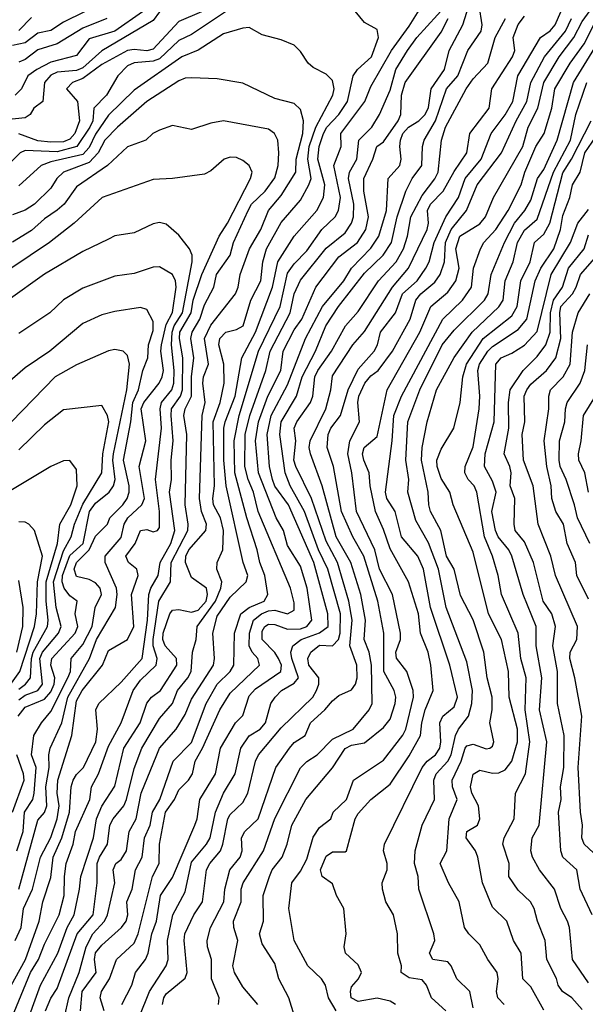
# Model space of a CAD drawing. Header units: metres. Extents: x -51132 to -49532, y -231222 to -229437.
# Tile 416 of 656: x -50508 to -50464, y -230376 to -230299. Entities that reach past the tile are written whole.
import ezdxf

# ---------------------------------------------------------------- set-up
doc = ezdxf.new("R2010")
doc.units = ezdxf.units.M
for name, color, linetype in [('CONTOUR_HALF', 8, 'Continuous'), ('CONTOUR_INDEX', 1, 'Continuous'), ('CONTOUR_INTER', 3, 'Continuous')]:
    doc.layers.add(name, color=color, linetype=linetype)

msp = doc.modelspace()

# ---------------------------------------------------------------- linework, layer by layer
at = {"layer": 'CONTOUR_HALF'}
for points, elevation in [([(-50498.686, -230376.759), (-50497.872, -230374.759), (-50496.573, -230372.759), (-50496.402, -230372.259), (-50496.467, -230370.759), (-50496.039, -230368.759), (-50495.08, -230366.957), (-50494.58, -230364.647), (-50493.408, -230363.259), (-50493.142, -230362.759), (-50492.72, -230360.759), (-50492.087, -230359.259), (-50491.183, -230357.759), (-50490.743, -230355.759), (-50490.08, -230354.799), (-50489.233, -230354.259), (-50488.813, -230353.759), (-50488.385, -230352.259), (-50488.067, -230351.759), (-50487.557, -230351.259), (-50486.58, -230350.674), (-50486.24, -230350.259), (-50486.765, -230348.759), (-50486.843, -230348.259), (-50486.667, -230347.759), (-50486.02, -230347.259), (-50484.58, -230346.751), (-50483.906, -230346.259), (-50483.932, -230345.259), (-50485.04, -230341.259), (-50487.013, -230336.759), (-50488.08, -230335.292), (-50488.251, -230334.759), (-50488.488, -230333.759), (-50488.671, -230331.259), (-50488.366, -230329.759), (-50487.08, -230327.383), (-50485.677, -230323.759), (-50484.348, -230321.259), (-50482.685, -230319.259), (-50482.081, -230318.259), (-50480.58, -230316.699), (-50479.969, -230315.759), (-50479.363, -230313.759), (-50479.22, -230311.259), (-50478.305, -230310.259), (-50478.206, -230309.759), (-50478.328, -230308.759), (-50478.269, -230308.259), (-50478.072, -230307.759), (-50477.63, -230307.259), (-50476.832, -230306.759), (-50476.332, -230306.259), (-50476.08, -230305.728), (-50475.871, -230304.259), (-50474.837, -230302.759), (-50474.469, -230301.259), (-50473.387, -230299.259), (-50472.773, -230297.259)], 31.5), ([(-50478.657, -230375.759), (-50479.08, -230375.494), (-50480.08, -230375.264), (-50481.58, -230375.533), (-50482.106, -230375.259), (-50482.181, -230374.759), (-50482.08, -230374.399), (-50481.547, -230373.759), (-50481.317, -230373.259), (-50481.58, -230372.663), (-50482.554, -230371.759), (-50482.673, -230371.259), (-50482.511, -230370.259), (-50482.703, -230368.259), (-50483.252, -230367.259), (-50483.58, -230366.343), (-50484.378, -230365.759), (-50484.515, -230365.259), (-50484.08, -230364.182), (-50483.58, -230363.846), (-50482.58, -230363.855), (-50482.486, -230363.759), (-50481.806, -230361.259), (-50481.58, -230360.862), (-50480.58, -230359.755), (-50479.08, -230358.569), (-50477.58, -230356.351), (-50476.702, -230354.759), (-50476.61, -230353.759), (-50476.344, -230352.759), (-50475.701, -230351.259), (-50475.9, -230349.259), (-50476.112, -230348.259), (-50476.7, -230346.759), (-50476.865, -230345.259), (-50477.65, -230342.759), (-50479.08, -230340.192), (-50479.58, -230338.664), (-50480.215, -230337.259), (-50480.633, -230335.259), (-50480.715, -230334.259), (-50481.136, -230333.259), (-50481.222, -230332.759), (-50481.107, -230332.259), (-50480.08, -230331.424), (-50479.318, -230327.759), (-50476.756, -230323.259), (-50475.904, -230321.259), (-50474.58, -230320.13), (-50473.932, -230319.259), (-50473.684, -230318.259), (-50473.937, -230316.759), (-50473.624, -230315.759), (-50472.08, -230314.811), (-50471.621, -230314.259), (-50471, -230312.759), (-50468.701, -230308.759), (-50468.282, -230307.259), (-50467.526, -230305.759), (-50467.07, -230303.759), (-50465.869, -230301.759), (-50464.721, -230300.259), (-50464.08, -230298.994), (-50462.832, -230297.259)], 34.5), ([(-50491.924, -230298.259), (-50494.58, -230300.017), (-50495.58, -230300.496), (-50497.08, -230301.913), (-50497.58, -230302.113), (-50499.08, -230302.223), (-50499.58, -230302.475), (-50500.336, -230303.259), (-50501.239, -230304.759), (-50502.229, -230305.759), (-50502.307, -230306.759), (-50502.522, -230307.259), (-50503.538, -230308.759), (-50505.08, -230309.189), (-50507.58, -230309.087), (-50507.963, -230309.259), (-50509.979, -230311.259)], 29.5), ([(-50497.076, -230298.259), (-50497.58, -230298.934), (-50501.58, -230301.285), (-50503.08, -230302.609), (-50503.58, -230302.819), (-50505.08, -230302.951), (-50505.58, -230303.2), (-50506.061, -230303.759), (-50506.206, -230305.259), (-50506.892, -230305.759), (-50507.182, -230306.259), (-50507.58, -230306.53), (-50509.08, -230306.682)], 30.5), ([(-50504.498, -230376.759), (-50504.167, -230375.259), (-50503.375, -230373.259), (-50502.815, -230371.259), (-50502.285, -230370.259), (-50501.377, -230369.259), (-50501.137, -230368.759), (-50500.57, -230366.259), (-50500.703, -230365.259), (-50500.51, -230364.759), (-50500.08, -230364.433), (-50499.657, -230363.759), (-50499.456, -230362.259), (-50498.919, -230361.259), (-50498.509, -230359.259), (-50497.294, -230356.259), (-50497.08, -230355.759), (-50495.797, -230354.259), (-50495.08, -230353.117), (-50494.58, -230351.925), (-50492.88, -230349.259), (-50492.788, -230348.759), (-50492.91, -230346.759), (-50492.58, -230345.436), (-50491.58, -230343.956), (-50490.313, -230342.759), (-50490.199, -230342.259), (-50490.542, -230341.259), (-50491.869, -230335.259), (-50492.076, -230333.259), (-50492.055, -230330.759), (-50491.949, -230330.259), (-50491.177, -230328.259), (-50490.659, -230325.259), (-50489.592, -230323.259), (-50488.258, -230319.759), (-50487.839, -230317.759), (-50486.559, -230315.759), (-50484.804, -230313.759), (-50484.28, -230312.759), (-50484.17, -230311.759), (-50484.72, -230309.759), (-50484.605, -230308.759), (-50484.272, -230307.759), (-50484.006, -230307.259), (-50483.09, -230306.259), (-50482.411, -230305.259), (-50481.954, -230303.259), (-50481.612, -230302.759), (-50480.542, -230301.759), (-50479.972, -230300.259), (-50480.08, -230299.637), (-50481.08, -230299.076), (-50482.158, -230297.759)], 29.5), ([(-50501.41, -230376.259), (-50501.721, -230375.259), (-50501.631, -230374.759), (-50501.002, -230373.759), (-50500.446, -230372.259), (-50499.08, -230370.983), (-50498.75, -230370.259), (-50497.641, -230365.759), (-50497.114, -230364.759), (-50497.087, -230363.259), (-50496.622, -230360.759), (-50495.91, -230359.759), (-50495.58, -230358.994), (-50494.835, -230358.259), (-50494.507, -230357.759), (-50494.303, -230356.759), (-50493.731, -230355.759), (-50492.372, -230352.759), (-50491.58, -230351.442), (-50489.276, -230349.259), (-50489.399, -230348.759), (-50489.858, -230348.259), (-50490.083, -230347.759), (-50490.06, -230346.759), (-50489.739, -230345.759), (-50489.126, -230345.259), (-50488.58, -230345.032), (-50488.08, -230344.982), (-50487.08, -230345.269), (-50486.58, -230344.971), (-50486.58, -230344.399), (-50486.844, -230343.259), (-50489.395, -230337.259), (-50489.739, -230335.759), (-50490.173, -230334.759), (-50490.423, -230333.759), (-50490.389, -230331.259), (-50490.022, -230329.759), (-50488.776, -230326.259), (-50488.455, -230324.759), (-50486.89, -230321.759), (-50486.564, -230320.259), (-50486.08, -230319.212), (-50484.08, -230316.704), (-50482.58, -230315.499), (-50482.086, -230314.759), (-50481.932, -230314.259), (-50481.902, -230313.259), (-50482.337, -230311.259), (-50482.24, -230310.759), (-50481.666, -230309.759), (-50481.526, -230308.259), (-50480.505, -230307.259), (-50479.915, -230306.259), (-50479.08, -230304.377), (-50478.641, -230302.759), (-50477.725, -230301.259), (-50477, -230300.259), (-50474.58, -230297.603)], 30.5), ([(-50486.201, -230377.759), (-50486.993, -230375.259), (-50487.765, -230373.759), (-50488.08, -230372.569), (-50489.08, -230371.021), (-50489.279, -230370.259), (-50488.978, -230369.259), (-50489.003, -230367.259), (-50488.488, -230365.759), (-50488.296, -230365.259), (-50487.504, -230364.259), (-50487.113, -230363.259), (-50486.75, -230361.759), (-50485.651, -230359.759), (-50483.58, -230357.285), (-50482.58, -230355.783), (-50482.08, -230355.525), (-50481.08, -230355.328), (-50479.58, -230354.148), (-50479.08, -230353.479), (-50478.673, -230352.259), (-50478.622, -230351.759), (-50478.766, -230351.259), (-50479.571, -230349.759), (-50479.574, -230346.759), (-50480.038, -230344.259), (-50481.141, -230340.759), (-50481.992, -230339.259), (-50482.863, -230337.259), (-50483.51, -230333.759), (-50483.995, -230332.259), (-50483.922, -230331.259), (-50483.704, -230330.759), (-50482.943, -230329.759), (-50482.353, -230327.759), (-50481.58, -230326.153), (-50480.334, -230324.759), (-50480.065, -230324.259), (-50479.834, -230323.259), (-50478.663, -230321.759), (-50478.106, -230320.259), (-50476.966, -230319.259), (-50476.276, -230318.259), (-50476.029, -230317.759), (-50475.63, -230316.259), (-50474.729, -230314.259), (-50473.727, -230312.759), (-50473.226, -230311.259), (-50471.975, -230309.759), (-50471.181, -230307.759), (-50470.08, -230306.288), (-50469.5, -230305.259), (-50469.109, -230303.259), (-50467.332, -230300.259), (-50466.58, -230299.731), (-50466.179, -230299.259), (-50465.75, -230298.259)], 33.5), ([(-50507.08, -230298.704), (-50508.08, -230299.704)], 32.5), ([(-50501.213, -230298.759), (-50503.08, -230299.513), (-50505.08, -230300.753), (-50506.58, -230301.227), (-50507.58, -230301.964), (-50508.08, -230302.183)], 31.5), ([(-50492.484, -230375.759), (-50492.435, -230375.259), (-50493.026, -230373.759), (-50493.039, -230372.259), (-50493.348, -230371.259), (-50493.371, -230370.759), (-50493.113, -230369.759), (-50492.069, -230367.759), (-50491.981, -230366.759), (-50491.592, -230365.259), (-50490.801, -230364.259), (-50490.64, -230363.759), (-50490.672, -230362.759), (-50490.422, -230362.259), (-50489.385, -230361.259), (-50488.001, -230357.259), (-50486.928, -230355.759), (-50486.58, -230355.318), (-50485.724, -230354.759), (-50485.287, -230353.759), (-50484.17, -230352.759), (-50483.58, -230352.052), (-50483.08, -230351.629), (-50482.08, -230351.193), (-50481.787, -230350.759), (-50481.65, -230350.259), (-50481.667, -230349.259), (-50482.21, -230347.759), (-50482.042, -230345.759), (-50482.3, -230344.259), (-50483.184, -230341.259), (-50484.08, -230339.585), (-50485.209, -230336.259), (-50486.432, -230333.759), (-50486.584, -230333.259), (-50486.448, -230331.759), (-50486.576, -230330.759), (-50486.367, -230330.259), (-50485.303, -230328.759), (-50485.116, -230328.259), (-50484.965, -230326.759), (-50484.733, -230326.259), (-50483.644, -230324.759), (-50482.561, -230322.759), (-50481.58, -230321.653), (-50479.973, -230319.259), (-50478.598, -230317.759), (-50478.024, -230316.759), (-50477.713, -230315.759), (-50477.467, -230314.259), (-50476.58, -230312.582), (-50475.58, -230311.292), (-50475.33, -230310.759), (-50475.075, -230308.259), (-50474.738, -230307.259), (-50473.136, -230304.259), (-50472.58, -230303.473), (-50471.453, -230302.259), (-50470.863, -230300.259), (-50470.059, -230298.759)], 32.5), ([(-50472.58, -230376.027), (-50472.855, -230374.759), (-50473.861, -230373.759), (-50474.316, -230372.759), (-50474.58, -230372.445), (-50475.739, -230372.259), (-50475.993, -230371.759), (-50475.594, -230370.759), (-50475.667, -230370.259), (-50476.832, -230366.759), (-50476.881, -230365.759), (-50477.173, -230364.759), (-50477.124, -230363.759), (-50476.573, -230361.759), (-50475.617, -230359.759), (-50475.667, -230358.259), (-50475.467, -230357.759), (-50474.564, -230356.759), (-50474.312, -230356.259), (-50473.966, -230354.759), (-50473.729, -230354.259), (-50472.954, -230353.259), (-50472.693, -230352.259), (-50472.648, -230351.259), (-50473.08, -230349.002), (-50474.692, -230344.759), (-50475.31, -230341.759), (-50476.08, -230339.719), (-50477.08, -230337.971), (-50477.683, -230335.759), (-50477.602, -230334.759), (-50477.855, -230333.259), (-50477.696, -230330.259), (-50476.757, -230327.759), (-50475, -230324.259), (-50474.08, -230323.106), (-50471.699, -230320.759), (-50471.408, -230320.259), (-50471.184, -230318.759), (-50470.144, -230316.259), (-50469.349, -230314.759), (-50468.545, -230313.759), (-50468.08, -230312.955), (-50467.553, -230311.259), (-50467.08, -230310.57), (-50466.018, -230308.259), (-50464.756, -230303.759), (-50463.08, -230301.058)], 35.5), ([(-50507.646, -230377.759), (-50506.385, -230374.259), (-50505.041, -230371.759), (-50504.298, -230369.759), (-50503.761, -230368.759), (-50503.333, -230366.759), (-50503.243, -230365.759), (-50502.235, -230362.759), (-50502.022, -230361.259), (-50501.58, -230360.291), (-50500.58, -230358.714), (-50499.874, -230355.759), (-50498.599, -230353.759), (-50498.08, -230352.225), (-50497.721, -230351.759), (-50496.998, -230351.259), (-50495.734, -230349.259), (-50495.76, -230348.759), (-50496.643, -230347.759), (-50496.834, -230347.259), (-50496.801, -230346.759), (-50496.286, -230345.259), (-50496.08, -230344.966), (-50495.58, -230344.913), (-50494.58, -230345.117), (-50494.08, -230344.975), (-50493.446, -230344.259), (-50493.328, -230343.759), (-50493.424, -230343.259), (-50494.58, -230342.431), (-50495.049, -230341.259), (-50495.032, -230340.759), (-50494.796, -230340.259), (-50493.48, -230338.759), (-50493.415, -230338.259), (-50493.812, -230337.259), (-50493.974, -230336.259), (-50493.757, -230329.759), (-50493.528, -230328.759), (-50493.694, -230327.259), (-50493.64, -230326.759), (-50493.254, -230325.759), (-50493.569, -230323.759), (-50493.08, -230322.73), (-50491.162, -230320.259), (-50490.944, -230319.759), (-50490.778, -230318.759), (-50490.048, -230316.759), (-50489.186, -230315.259), (-50488.564, -230313.759), (-50487.58, -230312.591), (-50486.45, -230310.759), (-50486.421, -230309.759), (-50485.886, -230307.759), (-50485.847, -230306.759), (-50486.08, -230305.878), (-50486.58, -230305.413), (-50488.08, -230305.006), (-50490.58, -230303.83), (-50492.58, -230303.477), (-50494.58, -230303.39), (-50495.08, -230303.42), (-50495.58, -230303.628), (-50498.08, -230305.244), (-50500.369, -230307.259), (-50501.348, -230308.259), (-50501.885, -230309.259), (-50502.58, -230310.009), (-50504.597, -230310.759), (-50505.11, -230311.259), (-50505.58, -230312.018), (-50506.844, -230313.259), (-50507.58, -230313.736), (-50508.58, -230314.108)], 28.5), ([(-50467.08, -230376.216), (-50468.08, -230374.382), (-50468.721, -230373.759), (-50468.833, -230371.759), (-50469.436, -230370.759), (-50469.958, -230369.259), (-50471.08, -230368.16), (-50471.849, -230366.259), (-50472.216, -230364.259), (-50472.419, -230363.759), (-50473.13, -230362.759), (-50473.08, -230362.253), (-50472.239, -230361.759), (-50472.058, -230361.259), (-50472.166, -230360.259), (-50472.687, -230359.259), (-50472.806, -230358.759), (-50472.58, -230357.771), (-50472.08, -230357.473), (-50471.08, -230357.705), (-50470.58, -230357.669), (-50470.08, -230357.442), (-50469.58, -230356.774), (-50469.138, -230355.259), (-50469.133, -230354.259), (-50469.772, -230351.759), (-50469.823, -230349.759), (-50470.373, -230347.259), (-50471.386, -230345.259), (-50472.58, -230340.454), (-50474.152, -230336.759), (-50474.406, -230335.759), (-50475.08, -230334.7), (-50475.396, -230333.759), (-50475.421, -230333.259), (-50475.08, -230332.391), (-50474.089, -230330.759), (-50473.599, -230328.759), (-50473.4, -230326.759), (-50473.108, -230325.759), (-50471.81, -230323.759), (-50469.58, -230321.976), (-50469.145, -230321.259), (-50468.87, -230319.259), (-50468.149, -230317.759), (-50467.791, -230316.259), (-50467.08, -230315.618), (-50466.6, -230314.759), (-50465.58, -230310.824), (-50464.903, -230309.759), (-50463.367, -230306.759)], 36.5), ([(-50509.08, -230375.041), (-50507.565, -230372.259), (-50506.483, -230369.259), (-50506.191, -230367.759), (-50505.58, -230365.86), (-50505.405, -230364.259), (-50504.724, -230362.759), (-50504.119, -230360.759), (-50503.981, -230358.759), (-50503.834, -230358.259), (-50503.58, -230357.809), (-50503.023, -230357.259), (-50502.061, -230355.259), (-50501.943, -230354.259), (-50502.052, -230352.759), (-50501.831, -230352.259), (-50500.08, -230350.6), (-50498.448, -230348.759), (-50498.015, -230345.759), (-50497.927, -230343.759), (-50497.778, -230343.259), (-50497.188, -230342.259), (-50497.046, -230341.259), (-50496.2, -230339.759), (-50495.881, -230338.759), (-50496.299, -230335.759), (-50496.146, -230334.759), (-50496.176, -230333.259), (-50496.033, -230331.759), (-50496.183, -230329.759), (-50496.155, -230329.259), (-50495.448, -230328.259), (-50495.282, -230327.759), (-50495.262, -230325.259), (-50495.538, -230323.759), (-50495.493, -230323.259), (-50494.621, -230321.759), (-50494.447, -230320.759), (-50493.77, -230318.759), (-50492.43, -230315.759), (-50491.768, -230314.759), (-50489.993, -230311.259), (-50489.857, -230310.759), (-50490.079, -230310.259), (-50490.58, -230309.871), (-50491.08, -230309.611), (-50491.58, -230309.595), (-50492.025, -230309.759), (-50493.08, -230310.657), (-50493.58, -230310.921), (-50496.08, -230311.265), (-50497.58, -230311.339), (-50501.561, -230312.759), (-50503.755, -230314.759), (-50505.693, -230316.259), (-50510.15, -230319.259)], 27.5), ([(-50463.58, -230374.084), (-50464.833, -230372.259), (-50465.074, -230369.759), (-50465.231, -230369.259), (-50465.755, -230368.259), (-50466.226, -230366.759), (-50467.404, -230365.259), (-50467.962, -230364.259), (-50468.09, -230363.759), (-50467.971, -230362.759), (-50467.435, -230361.759), (-50466.825, -230355.259), (-50467.403, -230352.759), (-50467.235, -230350.259), (-50467.656, -230347.759), (-50467.662, -230346.259), (-50468.683, -230343.759), (-50469.564, -230340.759), (-50469.795, -230340.259), (-50470.639, -230339.259), (-50470.847, -230338.759), (-50471.142, -230337.259), (-50470.79, -230335.759), (-50471.08, -230334.899), (-50471.699, -230333.759), (-50471.654, -230332.759), (-50470.959, -230330.259), (-50470.809, -230325.759), (-50470.412, -230325.259), (-50469.58, -230324.911), (-50468.58, -230324.275), (-50467.58, -230323.214), (-50466.492, -230318.759), (-50464.979, -230316.259), (-50464.41, -230314.759), (-50463.58, -230313.697)], 37.5), ([(-50462.826, -230364.259), (-50463.927, -230363.259), (-50464.097, -230362.759), (-50464.054, -230361.759), (-50464.219, -230360.759), (-50464.382, -230357.259), (-50464.106, -230353.259), (-50464.645, -230350.259), (-50465.049, -230348.759), (-50465.004, -230348.259), (-50464.484, -230347.259), (-50464.431, -230346.259), (-50466.158, -230342.259), (-50466.514, -230340.759), (-50467.509, -230338.259), (-50467.901, -230335.259), (-50468.652, -230333.259), (-50468.76, -230331.259), (-50468.548, -230330.259), (-50468.596, -230328.259), (-50468.41, -230327.759), (-50468.08, -230327.336), (-50466.869, -230326.259), (-50466.143, -230325.259), (-50465.741, -230323.759), (-50465.818, -230321.759), (-50465.73, -230321.259), (-50464.842, -230320.259), (-50464.538, -230319.759), (-50464.21, -230318.759), (-50463.08, -230317.477)], 38.5), ([(-50508.077, -230366.759), (-50506.58, -230361.366), (-50506.08, -230360.764), (-50505.899, -230360.259), (-50505.974, -230358.759), (-50505.712, -230357.259), (-50505.736, -230356.259), (-50505.624, -230355.759), (-50504.727, -230353.759), (-50504.258, -230351.759), (-50502.562, -230348.759), (-50502.017, -230347.259), (-50500.526, -230344.759), (-50500.382, -230343.759), (-50500.449, -230343.259), (-50501.325, -230341.259), (-50501.332, -230340.759), (-50500.08, -230339.301), (-50499.843, -230338.259), (-50499.572, -230337.759), (-50498.468, -230336.759), (-50498.271, -230336.259), (-50498.682, -230333.759), (-50498.151, -230331.759), (-50498.512, -230329.259), (-50498.306, -230328.759), (-50497.126, -230327.259), (-50496.889, -230326.759), (-50496.768, -230326.259), (-50496.984, -230324.759), (-50496.933, -230324.259), (-50496.58, -230322.675), (-50496.08, -230321.716), (-50495.775, -230319.759), (-50495.835, -230319.259), (-50496.08, -230318.753), (-50497.08, -230318.153), (-50497.58, -230318.181), (-50499.08, -230318.679), (-50500.58, -230318.903), (-50503.08, -230319.837), (-50504.58, -230320.735), (-50505.648, -230321.759), (-50508.08, -230323.379)], 26.5), ([(-50463.487, -230339.759), (-50464.444, -230337.759), (-50464.669, -230336.759), (-50465.33, -230334.759), (-50465.789, -230333.759), (-50465.866, -230333.259), (-50465.834, -230331.759), (-50465.428, -230330.259), (-50465.384, -230329.259), (-50465.253, -230328.759), (-50464.237, -230327.259), (-50463.87, -230326.259), (-50463.67, -230324.259)], 39.5), ([(-50508.127, -230353.259), (-50507.58, -230352.556), (-50506.08, -230351.929), (-50505.58, -230351.344), (-50505.313, -230350.759), (-50505.273, -230350.259), (-50505.585, -230349.259), (-50505.488, -230348.759), (-50503.67, -230346.759), (-50503.461, -230346.259), (-50503.676, -230345.259), (-50503.527, -230344.259), (-50504.08, -230343.849), (-50504.545, -230343.259), (-50504.683, -230342.759), (-50504.653, -230342.259), (-50504.08, -230340.699), (-50503.053, -230339.759), (-50502.544, -230337.259), (-50502.08, -230336.629), (-50501.025, -230335.759), (-50500.674, -230335.259), (-50500.556, -230334.759), (-50500.734, -230333.259), (-50500.67, -230332.759), (-50499.631, -230327.759), (-50499.438, -230325.759), (-50499.58, -230325.076), (-50499.923, -230324.759), (-50500.58, -230324.605), (-50501.08, -230324.733), (-50503.58, -230325.822), (-50505.232, -230326.759), (-50508.637, -230330.259)], 25.5), ([(-50508.08, -230351.137), (-50507.545, -230350.759), (-50507.169, -230350.259), (-50507.083, -230348.759), (-50506.945, -230348.259), (-50505.845, -230346.259), (-50505.778, -230345.759), (-50505.949, -230344.259), (-50505.941, -230342.759), (-50505.047, -230339.759), (-50504.868, -230338.259), (-50504.009, -230336.759), (-50503.526, -230335.259), (-50503.58, -230333.988), (-50504.08, -230333.287), (-50504.58, -230333.304), (-50505.58, -230333.759), (-50509.08, -230335.854)], 24.5), ([(-50508.243, -230348.259), (-50507.752, -230346.259), (-50507.727, -230344.759), (-50508.08, -230342.657)], 23.5), ([(-50508.58, -230360.744), (-50507.668, -230358.259), (-50507.7, -230357.759), (-50508.244, -230356.259)], 25.5)]:
    msp.add_lwpolyline(points, dxfattribs=dict(at, elevation=elevation))
at = {"layer": 'CONTOUR_INDEX'}
for points, elevation in [([(-50503.246, -230376.259), (-50503.12, -230374.759), (-50502.035, -230373.259), (-50502.163, -230372.259), (-50502.08, -230371.743), (-50501.58, -230371.125), (-50500.064, -230369.759), (-50499.698, -230369.259), (-50499.574, -230368.759), (-50499.647, -230367.759), (-50499.226, -230366.759), (-50498.967, -230365.259), (-50498.442, -230364.259), (-50498.253, -230362.759), (-50497.818, -230361.759), (-50497.64, -230360.759), (-50497.074, -230359.759), (-50496.016, -230356.759), (-50494.58, -230355.307), (-50493.432, -230352.259), (-50492.585, -230350.759), (-50491.58, -230349.759), (-50491.273, -230349.259), (-50491.223, -230346.759), (-50490.74, -230345.259), (-50490.08, -230344.777), (-50488.924, -230344.259), (-50488.63, -230343.759), (-50488.871, -230342.259), (-50489.255, -230341.259), (-50489.449, -230340.259), (-50490.266, -230337.759), (-50491.203, -230334.259), (-50491.249, -230331.759), (-50490.861, -230329.759), (-50489.344, -230324.759), (-50487.659, -230321.259), (-50487.08, -230318.646), (-50486.58, -230317.934), (-50485.58, -230316.913), (-50484.417, -230315.259), (-50483.365, -230314.259), (-50483.102, -230313.759), (-50482.942, -230312.759), (-50483.47, -230310.259), (-50482.907, -230308.759), (-50482.922, -230307.759), (-50481.038, -230305.259), (-50480.58, -230304.085), (-50478.96, -230301.259), (-50477.58, -230299.369), (-50476.293, -230297.259)], 30), ([(-50493.802, -230298.259), (-50495.58, -230298.993), (-50497.58, -230301.156), (-50498.08, -230301.301), (-50499.08, -230301.184), (-50499.58, -230301.259), (-50501.58, -230302.37), (-50503.08, -230303.45), (-50503.894, -230303.759), (-50504.357, -230304.259), (-50503.494, -230305.259), (-50503.327, -230306.759), (-50503.706, -230307.759), (-50504.08, -230308.189), (-50504.58, -230308.393), (-50505.58, -230308.415), (-50506.58, -230308.316), (-50508.08, -230307.773)], 30), ([(-50474.736, -230376.259), (-50475.834, -230375.259), (-50476.224, -230374.259), (-50476.58, -230373.842), (-50477.58, -230373.692), (-50478.215, -230373.259), (-50478.188, -230372.759), (-50478.468, -230371.759), (-50478.51, -230370.259), (-50478.813, -230368.759), (-50479.415, -230367.759), (-50479.662, -230366.759), (-50479.701, -230366.259), (-50479.298, -230365.259), (-50479.312, -230364.759), (-50479.589, -230363.759), (-50479.522, -230363.259), (-50476.573, -230357.259), (-50476.174, -230356.759), (-50475.527, -230356.259), (-50475.198, -230355.759), (-50475.107, -230355.259), (-50475.188, -230353.759), (-50474.97, -230353.259), (-50474.08, -230352.52), (-50473.82, -230351.759), (-50474.406, -230349.259), (-50475.932, -230344.759), (-50476.466, -230341.759), (-50476.923, -230340.759), (-50478.182, -230339.259), (-50478.674, -230337.259), (-50479.326, -230336.259), (-50479.444, -230335.759), (-50478.909, -230331.759), (-50478.774, -230329.759), (-50478.196, -230328.259), (-50474.955, -230322.259), (-50473.413, -230320.759), (-50472.721, -230319.759), (-50472.573, -230318.259), (-50472.009, -230316.759), (-50471.756, -230316.259), (-50470.819, -230315.259), (-50469.868, -230313.759), (-50468.83, -230311.759), (-50468.562, -230310.759), (-50467.707, -230308.759), (-50467.052, -230307.759), (-50466.438, -230305.759), (-50466.209, -230304.259), (-50465.002, -230302.259), (-50463.908, -230300.759), (-50463.156, -230299.259)], 35), ([(-50463.585, -230335.759), (-50463.871, -230334.259), (-50464.325, -230333.259), (-50464.367, -230332.759), (-50464.153, -230331.759), (-50463.98, -230329.759), (-50463.038, -230328.259)], 40), ([(-50508.08, -230351.97), (-50507.58, -230351.617), (-50506.6, -230351.259), (-50506.22, -230350.759), (-50506.429, -230348.759), (-50506.218, -230348.259), (-50504.98, -230346.759), (-50504.774, -230346.259), (-50505.16, -230344.759), (-50505.364, -230342.759), (-50504.58, -230340.335), (-50503.994, -230339.259), (-50503.732, -230338.259), (-50503.08, -230336.696), (-50501.59, -230334.259), (-50501.504, -230332.759), (-50501.05, -230330.259), (-50501.147, -230329.759), (-50501.58, -230328.98), (-50504.58, -230329.332), (-50506.08, -230330.498), (-50508.08, -230332.453)], 25)]:
    msp.add_lwpolyline(points, dxfattribs=dict(at, elevation=elevation))
at = {"layer": 'CONTOUR_INTER'}
for points, elevation in [([(-50502.944, -230298.259), (-50504.58, -230299.059), (-50505.58, -230299.697), (-50506.58, -230299.925), (-50507.58, -230300.677), (-50508.58, -230300.883)], 32), ([(-50498.417, -230298.259), (-50500.58, -230299.749), (-50502.58, -230300.352), (-50503.58, -230301.654), (-50505.58, -230302.19), (-50506.672, -230302.759), (-50507.385, -230303.259), (-50507.863, -230304.259), (-50508.362, -230304.759)], 31), ([(-50496.856, -230375.759), (-50496.763, -230375.259), (-50496.58, -230374.923), (-50495.08, -230373.702), (-50494.93, -230373.259), (-50495.17, -230370.759), (-50495.101, -230370.259), (-50494.405, -230368.759), (-50493.717, -230367.759), (-50493.423, -230365.259), (-50493.168, -230364.759), (-50492.335, -230363.759), (-50492.137, -230363.259), (-50491.757, -230361.259), (-50491.58, -230360.927), (-50490.58, -230359.987), (-50490.177, -230359.259), (-50489.584, -230356.759), (-50489.365, -230356.259), (-50487.58, -230354.163), (-50485.122, -230351.759), (-50484.822, -230351.259), (-50484.647, -230350.759), (-50484.652, -230350.259), (-50485.413, -230349.259), (-50485.505, -230348.759), (-50485.265, -230348.259), (-50484.58, -230347.708), (-50483.58, -230347.748), (-50483.102, -230347.259), (-50482.972, -230346.759), (-50482.947, -230345.259), (-50483.932, -230341.759), (-50484.673, -230340.259), (-50485.776, -230337.259), (-50486.87, -230335.259), (-50487.275, -230334.259), (-50487.684, -230331.259), (-50487.573, -230330.259), (-50486.378, -230328.259), (-50485.944, -230326.759), (-50484.907, -230324.759), (-50484.103, -230322.759), (-50483.103, -230321.259), (-50481.08, -230318.664), (-50479.61, -230317.259), (-50478.977, -230316.259), (-50478.532, -230314.259), (-50477.845, -230312.259), (-50477.354, -230311.259), (-50476.607, -230310.259), (-50476.552, -230308.759), (-50476.417, -230308.259), (-50475.526, -230306.759), (-50474.678, -230304.259), (-50473.782, -230303.259), (-50473.008, -230301.259), (-50471.965, -230299.759), (-50471.877, -230299.259), (-50472.108, -230297.759)], 32), ([(-50500.02, -230375.759), (-50499.248, -230374.259), (-50498.968, -230373.259), (-50498.184, -230372.259), (-50497.969, -230371.759), (-50497.685, -230370.259), (-50497.328, -230369.259), (-50497.021, -230367.259), (-50496.08, -230365.86), (-50494.331, -230361.759), (-50494.14, -230361.259), (-50493.929, -230359.759), (-50492.721, -230357.759), (-50492.317, -230355.759), (-50491.156, -230353.759), (-50490.58, -230353.192), (-50490.08, -230351.659), (-50489.58, -230351.118), (-50487.614, -230349.759), (-50487.57, -230349.259), (-50487.789, -230348.759), (-50488.08, -230348.276), (-50489.078, -230347.259), (-50489.08, -230346.619), (-50488.861, -230346.259), (-50488.58, -230346.078), (-50488.08, -230346.093), (-50487.08, -230346.469), (-50486.08, -230346.438), (-50485.58, -230346.253), (-50485.19, -230345.759), (-50485.553, -230343.259), (-50486.08, -230341.527), (-50487.08, -230339.919), (-50487.411, -230338.759), (-50487.98, -230337.759), (-50489.356, -230334.259), (-50489.592, -230331.759), (-50489.348, -230330.259), (-50488.633, -230328.259), (-50487.609, -230326.259), (-50487.441, -230324.759), (-50486.58, -230323.072), (-50485.976, -230322.259), (-50484.879, -230319.759), (-50483.08, -230317.378), (-50481.635, -230316.259), (-50480.984, -230315.259), (-50480.761, -230314.259), (-50481.12, -230312.259), (-50481.12, -230311.259), (-50480.43, -230309.759), (-50480.125, -230308.759), (-50479.58, -230308.407), (-50478.453, -230306.759), (-50478.251, -230306.259), (-50478.184, -230304.759), (-50477.894, -230303.759), (-50475.08, -230299.844), (-50474.539, -230298.759)], 31), ([(-50489.417, -230375.759), (-50490.58, -230374.398), (-50491.221, -230373.259), (-50491.358, -230372.759), (-50490.96, -230370.759), (-50491.279, -230369.759), (-50491.312, -230369.259), (-50490.72, -230367.759), (-50490.7, -230366.759), (-50490.559, -230366.259), (-50488.967, -230363.759), (-50488.08, -230361.255), (-50486.08, -230357.285), (-50485.58, -230356.78), (-50484.762, -230356.259), (-50483.58, -230355.055), (-50481.965, -230354.259), (-50480.718, -230352.759), (-50480.467, -230352.259), (-50480.541, -230349.259), (-50480.72, -230348.259), (-50481.104, -230347.259), (-50481.004, -230345.759), (-50481.351, -230343.759), (-50482.152, -230341.259), (-50483.284, -230339.259), (-50484.383, -230335.259), (-50485.285, -230332.759), (-50485.389, -230332.259), (-50485.309, -230331.759), (-50484.105, -230329.259), (-50483.695, -230327.759), (-50483.58, -230326.671), (-50481.979, -230324.259), (-50481.08, -230323.221), (-50478.878, -230319.759), (-50477.635, -230318.259), (-50476.177, -230315.259), (-50476.084, -230314.759), (-50476.148, -230313.759), (-50475.931, -230313.259), (-50474.941, -230312.259), (-50474.08, -230310.706), (-50473.08, -230309.27), (-50472.857, -230307.759), (-50471.337, -230305.759), (-50471.122, -230304.259), (-50469.521, -230301.759), (-50469.335, -230301.259), (-50469.461, -230300.259), (-50469.08, -230299.241), (-50468.58, -230298.591)], 33), ([(-50483.287, -230376.259), (-50483.895, -230375.259), (-50484.131, -230374.259), (-50484.445, -230373.759), (-50485.5, -230372.759), (-50486.56, -230370.759), (-50486.975, -230368.259), (-50486.754, -230366.259), (-50486.08, -230365.354), (-50485.58, -230364.413), (-50485.08, -230362.692), (-50484.58, -230361.958), (-50483.714, -230361.259), (-50483.531, -230360.759), (-50482.494, -230359.759), (-50481.937, -230358.259), (-50479.58, -230356.679), (-50478.08, -230354.735), (-50477.84, -230354.259), (-50477.262, -230351.759), (-50477.287, -230351.259), (-50477.773, -230349.759), (-50478.58, -230348.732), (-50478.626, -230348.259), (-50478.266, -230347.259), (-50478.275, -230346.759), (-50478.888, -230343.759), (-50479.9, -230341.759), (-50480.269, -230340.259), (-50481.698, -230337.259), (-50482.061, -230334.259), (-50482.381, -230332.759), (-50482.22, -230331.759), (-50481.471, -230330.259), (-50481.598, -230328.759), (-50481.518, -230328.259), (-50481.057, -230327.259), (-50480.58, -230326.674), (-50480.003, -230326.259), (-50478.894, -230324.759), (-50477.515, -230322.259), (-50477.076, -230320.759), (-50476.666, -230320.259), (-50475.58, -230319.364), (-50475.162, -230318.759), (-50474.82, -230317.759), (-50474.741, -230316.259), (-50474.298, -230315.259), (-50473.118, -230313.759), (-50472.266, -230311.759), (-50470.377, -230309.259), (-50469.231, -230306.759), (-50468.392, -230305.259), (-50468.091, -230303.759), (-50467.012, -230301.759), (-50465.367, -230299.759), (-50464.908, -230298.759)], 34), ([(-50505.996, -230376.259), (-50505.58, -230375.267), (-50505.08, -230374.505), (-50503.518, -230370.259), (-50502.275, -230368.759), (-50501.963, -230366.259), (-50501.948, -230364.759), (-50501.771, -230364.259), (-50501.138, -230363.259), (-50500.965, -230361.759), (-50500.704, -230361.259), (-50499.866, -230360.259), (-50499.656, -230359.759), (-50499.08, -230357.347), (-50498.474, -230355.759), (-50497.08, -230353.431), (-50496.077, -230352.259), (-50495.678, -230351.259), (-50494.868, -230350.259), (-50494.614, -230349.759), (-50494.511, -230348.259), (-50494.218, -230347.259), (-50494.144, -230346.259), (-50492.715, -230344.259), (-50492.286, -230343.259), (-50492.213, -230342.759), (-50492.601, -230341.759), (-50492.582, -230341.259), (-50492.131, -230340.259), (-50492.098, -230338.759), (-50492.329, -230337.759), (-50492.862, -230336.759), (-50492.914, -230336.259), (-50492.8, -230335.259), (-50492.902, -230330.259), (-50492.342, -230328.759), (-50492.028, -230327.259), (-50492.075, -230325.759), (-50492.457, -230324.259), (-50492.37, -230323.759), (-50491.898, -230323.259), (-50491.08, -230323.047), (-50490.552, -230322.759), (-50489.943, -230320.759), (-50489.182, -230319.259), (-50489.01, -230317.759), (-50488.732, -230316.759), (-50487.58, -230314.702), (-50486.08, -230312.967), (-50485.413, -230311.759), (-50485.25, -230311.259), (-50485.506, -230309.759), (-50485.41, -230308.759), (-50484.876, -230307.259), (-50483.544, -230304.759), (-50483.444, -230304.259), (-50483.58, -230303.606), (-50484.08, -230303.114), (-50485.08, -230302.602), (-50485.478, -230302.259), (-50486.08, -230301.357), (-50486.58, -230300.862), (-50487.58, -230300.445), (-50489.08, -230300.052), (-50490.08, -230299.484), (-50490.58, -230299.516), (-50492.08, -230299.976), (-50494.08, -230301.236), (-50495.354, -230301.759), (-50499.08, -230304.357), (-50501.08, -230306.314), (-50502.08, -230307.797), (-50502.58, -230308.838), (-50503.08, -230309.402), (-50505.58, -230309.957), (-50506.318, -230310.259), (-50508.08, -230311.838)], 29), ([(-50470.167, -230375.759), (-50470.671, -230375.259), (-50470.776, -230374.759), (-50470.646, -230373.759), (-50470.705, -230373.259), (-50471.456, -230372.259), (-50472.08, -230371.095), (-50472.932, -230370.259), (-50473.257, -230369.759), (-50473.685, -230367.759), (-50474.519, -230366.259), (-50475.166, -230364.759), (-50474.644, -230363.759), (-50474.459, -230361.259), (-50473.846, -230359.759), (-50474.209, -230358.759), (-50474.238, -230358.259), (-50473.527, -230356.759), (-50473.203, -230355.759), (-50473.08, -230355.566), (-50472.58, -230355.432), (-50471.58, -230355.806), (-50471.299, -230355.759), (-50471.08, -230355.584), (-50470.988, -230355.259), (-50471.292, -230353.759), (-50471.113, -230352.759), (-50471.118, -230351.759), (-50471.489, -230350.259), (-50471.761, -230348.259), (-50472.58, -230345.739), (-50473.58, -230343.839), (-50474.069, -230341.759), (-50474.675, -230340.759), (-50475.107, -230338.759), (-50475.921, -230337.259), (-50476.063, -230336.759), (-50476.116, -230335.759), (-50476.63, -230333.259), (-50476.564, -230332.259), (-50476.181, -230330.259), (-50475.444, -230327.759), (-50474.08, -230325.239), (-50472.656, -230323.259), (-50470.58, -230321.292), (-50470.237, -230320.759), (-50470.095, -230319.259), (-50469.454, -230317.759), (-50469.138, -230316.259), (-50468.58, -230315.311), (-50467.58, -230314.44), (-50466.308, -230310.759), (-50464.983, -230308.259), (-50464.573, -230306.259), (-50463.705, -230303.759)], 36), ([(-50508.796, -230377.259), (-50507.157, -230373.259), (-50506.529, -230372.259), (-50506.08, -230371.058), (-50504.928, -230368.759), (-50504.542, -230367.259), (-50504.517, -230365.759), (-50504.366, -230364.759), (-50503.832, -230363.259), (-50503.657, -230362.259), (-50502.525, -230359.759), (-50502.394, -230358.759), (-50501.858, -230357.759), (-50501.08, -230355.606), (-50500.078, -230353.759), (-50499.138, -230351.259), (-50498.58, -230350.434), (-50497.342, -230349.259), (-50497.28, -230348.759), (-50497.578, -230347.759), (-50497.593, -230347.259), (-50497.13, -230344.259), (-50496.235, -230342.759), (-50496.189, -230341.259), (-50494.882, -230338.759), (-50494.843, -230338.259), (-50495.096, -230336.759), (-50494.957, -230331.259), (-50495.188, -230329.759), (-50495.096, -230329.259), (-50494.591, -230328.259), (-50494.584, -230326.759), (-50494.407, -230325.259), (-50494.65, -230323.759), (-50494.528, -230323.259), (-50493.948, -230322.259), (-50493.58, -230321.124), (-50492.852, -230319.759), (-50492.633, -230318.759), (-50491.567, -230317.259), (-50491.3, -230316.259), (-50490.168, -230313.759), (-50489.902, -230313.259), (-50488.826, -230312.259), (-50488.08, -230311.201), (-50487.811, -230310.259), (-50487.77, -230309.259), (-50487.852, -230308.259), (-50488.095, -230307.759), (-50488.58, -230307.411), (-50492.08, -230306.763), (-50493.08, -230306.944), (-50494.58, -230307.428), (-50496.08, -230307.133), (-50497.08, -230307.498), (-50497.599, -230307.759), (-50498.166, -230308.259), (-50499.58, -230308.783), (-50501.159, -230310.259), (-50503.58, -230311.912), (-50504.527, -230313.259), (-50505.08, -230313.733), (-50506.08, -230314.421), (-50507.08, -230315.328), (-50508.58, -230316.236)], 28), ([(-50464.08, -230376.149), (-50464.895, -230375.259), (-50465.615, -230374.759), (-50465.949, -230374.259), (-50466.08, -230373.74), (-50466.843, -230372.259), (-50466.956, -230370.759), (-50467.575, -230369.259), (-50467.829, -230368.259), (-50468.117, -230367.759), (-50469.08, -230366.837), (-50469.812, -230365.759), (-50469.79, -230364.759), (-50470.275, -230363.259), (-50470.165, -230362.759), (-50469.393, -230361.259), (-50469.278, -230359.259), (-50468.501, -230357.759), (-50468.152, -230355.259), (-50468.522, -230352.759), (-50468.444, -230350.259), (-50468.855, -230348.759), (-50469.075, -230346.759), (-50470.377, -230343.759), (-50470.637, -230342.259), (-50471.073, -230340.759), (-50471.704, -230339.259), (-50472.295, -230335.759), (-50472.511, -230335.259), (-50472.982, -230334.759), (-50473.25, -230334.259), (-50473.227, -230333.759), (-50472.58, -230332.224), (-50472.128, -230329.259), (-50472.066, -230328.259), (-50472.226, -230326.259), (-50472.094, -230325.759), (-50471.454, -230324.759), (-50471.08, -230324.391), (-50469.08, -230323.059), (-50468.399, -230322.259), (-50467.748, -230319.259), (-50467.312, -230318.259), (-50466.296, -230316.759), (-50465.778, -230315.259), (-50465.58, -230314.159), (-50465.027, -230312.759), (-50464.823, -230311.759), (-50464.222, -230310.759), (-50463.862, -230309.259), (-50462.157, -230306.759)], 37), ([(-50508.363, -230370.759), (-50507.895, -230369.759), (-50507.701, -230368.259), (-50507.016, -230366.759), (-50506.387, -230364.259), (-50505.58, -230362.714), (-50505.08, -230361.271), (-50504.931, -230360.259), (-50505.082, -230359.259), (-50505.02, -230358.259), (-50503.944, -230354.759), (-50503.58, -230352.052), (-50503.118, -230351.259), (-50501.538, -230349.259), (-50501.08, -230348.128), (-50499.58, -230347.268), (-50499.093, -230346.259), (-50499.288, -230343.759), (-50498.751, -230342.259), (-50498.86, -230341.759), (-50499.519, -230341.259), (-50499.708, -230340.759), (-50498.978, -230339.759), (-50498.58, -230338.746), (-50498.08, -230338.662), (-50497.58, -230338.869), (-50497.244, -230338.759), (-50497.08, -230338.514), (-50497.082, -230337.259), (-50497.399, -230334.759), (-50496.92, -230330.759), (-50497.047, -230329.259), (-50496.934, -230328.759), (-50496.122, -230327.759), (-50495.976, -230327.259), (-50495.94, -230326.259), (-50496.152, -230324.259), (-50496.1, -230323.259), (-50495.933, -230322.759), (-50495.292, -230321.759), (-50494.54, -230317.759), (-50494.53, -230317.259), (-50494.736, -230316.759), (-50495.58, -230315.678), (-50496.58, -230314.838), (-50497.08, -230314.7), (-50497.58, -230314.816), (-50499.08, -230315.504), (-50500.58, -230315.753), (-50501.08, -230315.992), (-50503.08, -230316.96), (-50506.08, -230318.74), (-50508.897, -230320.759)], 27), ([(-50463.306, -230368.759), (-50464.23, -230366.759), (-50464.504, -230365.259), (-50465.58, -230364.271), (-50465.744, -230363.759), (-50465.915, -230360.759), (-50465.724, -230359.759), (-50465.769, -230358.759), (-50465.497, -230357.259), (-50465.474, -230354.759), (-50465.995, -230352.259), (-50465.999, -230349.759), (-50466.364, -230347.759), (-50466.157, -230346.259), (-50466.453, -230345.259), (-50467.113, -230344.259), (-50467.888, -230341.259), (-50468.58, -230339.635), (-50469.299, -230338.759), (-50469.397, -230338.259), (-50469.346, -230336.259), (-50469.708, -230335.259), (-50469.634, -230334.259), (-50469.732, -230333.759), (-50470.18, -230332.759), (-50469.801, -230330.759), (-50469.841, -230328.759), (-50469.699, -230327.759), (-50468.693, -230326.259), (-50467.58, -230325.171), (-50466.915, -230324.259), (-50466.586, -230323.259), (-50466.539, -230321.759), (-50466.305, -230320.759), (-50465.618, -230319.759), (-50465.15, -230318.259), (-50463.914, -230316.759), (-50463.58, -230315.67)], 38), ([(-50463.58, -230344.108), (-50464.5, -230342.259), (-50464.604, -230341.259), (-50465.248, -230339.759), (-50465.544, -230338.259), (-50466.12, -230337.259), (-50466.458, -230336.259), (-50466.495, -230335.259), (-50466.825, -230333.759), (-50467.048, -230331.759), (-50466.688, -230329.259), (-50466.679, -230328.259), (-50466.538, -230327.759), (-50465.55, -230326.759), (-50465.01, -230325.759), (-50464.841, -230323.259), (-50464.393, -230321.759), (-50463.489, -230320.259)], 39), ([(-50508.224, -230363.759), (-50507.746, -230362.259), (-50507.629, -230360.759), (-50506.983, -230359.759), (-50506.87, -230359.259), (-50506.724, -230357.259), (-50507.098, -230356.259), (-50506.898, -230354.759), (-50506.305, -230353.759), (-50505.58, -230352.879), (-50504.237, -230350.259), (-50504.039, -230349.759), (-50503.987, -230348.759), (-50503.08, -230347.653), (-50502.336, -230346.259), (-50502.121, -230344.759), (-50501.606, -230343.759), (-50501.734, -230343.259), (-50502.08, -230342.851), (-50502.58, -230342.583), (-50503.58, -230342.346), (-50503.753, -230341.759), (-50503.573, -230341.259), (-50502.576, -230340.259), (-50502.08, -230339.193), (-50501.147, -230338.259), (-50500.956, -230337.759), (-50499.944, -230336.759), (-50499.609, -230336.259), (-50499.453, -230335.759), (-50499.453, -230335.259), (-50499.913, -230333.259), (-50499.324, -230330.259), (-50499.177, -230328.759), (-50498.728, -230327.759), (-50498.395, -230326.259), (-50498.002, -230325.259), (-50497.959, -230324.259), (-50497.58, -230323.13), (-50497.58, -230322.437), (-50498.08, -230321.491), (-50498.58, -230321.326), (-50500.58, -230321.656), (-50501.58, -230321.922), (-50503.08, -230322.592), (-50505.66, -230324.759), (-50507.58, -230326.049), (-50509.595, -230327.759)], 26), ([(-50509.58, -230351.953), (-50507.989, -230349.759), (-50506.851, -230346.259), (-50506.684, -230345.259), (-50506.622, -230342.759), (-50506.231, -230340.759), (-50506.863, -230338.759), (-50507.298, -230338.259), (-50507.58, -230338.09), (-50508.08, -230338.079)], 24)]:
    msp.add_lwpolyline(points, dxfattribs=dict(at, elevation=elevation))

doc.saveas('drawing.dxf')
